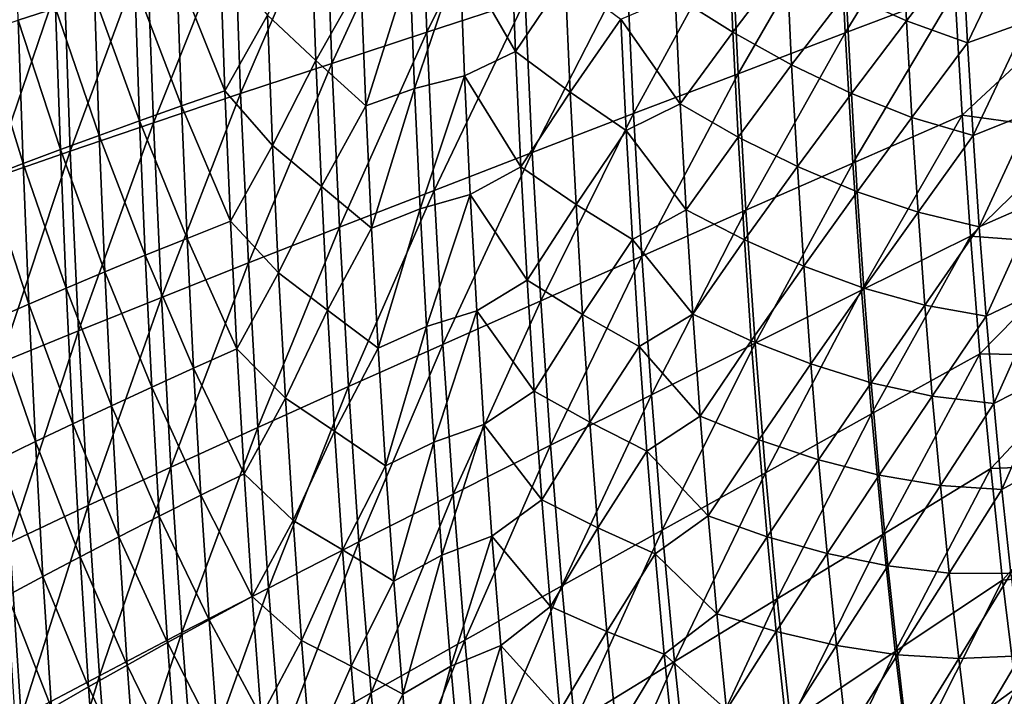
# Model space of a CAD drawing. Header units: millimetres. Extents: x -300 to 300, y -500 to 500.
# Tile 369 of 656: x -252 to -169, y -129 to -71. Entities that reach past the tile are written whole.
import ezdxf

# ---------------------------------------------------------------- set-up
doc = ezdxf.new("R2010")
doc.units = ezdxf.units.MM
doc.header["$LTSCALE"] = 81.481481
doc.layers.add('20', color=7, linetype='CONTINUOUS')
doc.layers.add('22', color=7, linetype='CONTINUOUS')

msp = doc.modelspace()

# ---------------------------------------------------------------- linework, layer by layer
at = {"layer": '20', "color": 7, "linetype": 'CONTINUOUS'}
for points in [[(-217.522, -72.417, 60.846), (-209.665, -56.441, 62.594), (-218.029, -58.648, 60.79), (-217.522, -72.417, 60.846)], [(-209.174, -69.7, 62.648), (-209.665, -56.441, 62.594), (-217.522, -72.417, 60.846), (-209.174, -69.7, 62.648)], [(-182.014, -72.47, 67.322), (-173.211, -58.126, 68.559), (-182.549, -61.119, 67.266), (-182.014, -72.47, 67.322)], [(-172.701, -68.926, 68.611), (-173.211, -58.126, 68.559), (-182.014, -72.47, 67.322), (-172.701, -68.926, 68.611)], [(-225.574, -75.06, 58.903), (-218.029, -58.648, 60.79), (-226.096, -60.794, 58.845), (-225.574, -75.06, 58.903)], [(-217.522, -72.417, 60.846), (-218.029, -58.648, 60.79), (-225.574, -75.06, 58.903), (-217.522, -72.417, 60.846)], [(-233.311, -77.624, 56.816), (-226.096, -60.794, 58.845), (-233.847, -62.877, 56.757), (-233.311, -77.624, 56.816)], [(-225.574, -75.06, 58.903), (-226.096, -60.794, 58.845), (-233.311, -77.624, 56.816), (-225.574, -75.06, 58.903)], [(-191.109, -75.936, 65.912), (-182.549, -61.119, 67.266), (-191.669, -64.048, 65.854), (-191.109, -75.936, 65.912)], [(-182.014, -72.47, 67.322), (-182.549, -61.119, 67.266), (-191.109, -75.936, 65.912), (-182.014, -72.47, 67.322)], [(-240.714, -80.107, 54.579), (-233.847, -62.877, 56.757), (-241.262, -64.895, 54.519), (-240.714, -80.107, 54.579)], [(-233.311, -77.624, 56.816), (-233.847, -62.877, 56.757), (-240.714, -80.107, 54.579), (-233.311, -77.624, 56.816)], [(-199.967, -79.322, 64.378), (-191.669, -64.048, 65.854), (-200.55, -66.909, 64.316), (-199.967, -79.322, 64.378)], [(-191.109, -75.936, 65.912), (-191.669, -64.048, 65.854), (-199.967, -79.322, 64.378), (-191.109, -75.936, 65.912)], [(-247.764, -82.507, 52.187), (-241.262, -64.895, 54.519), (-248.322, -66.847, 52.126), (-247.764, -82.507, 52.187)], [(-240.714, -80.107, 54.579), (-241.262, -64.895, 54.519), (-247.764, -82.507, 52.187), (-240.714, -80.107, 54.579)], [(-254.441, -84.82, 49.635), (-248.322, -66.847, 52.126), (-255.008, -68.729, 49.574), (-254.441, -84.82, 49.635)], [(-247.764, -82.507, 52.187), (-248.322, -66.847, 52.126), (-254.441, -84.82, 49.635), (-247.764, -82.507, 52.187)], [(-208.57, -82.623, 62.713), (-200.55, -66.909, 64.316), (-209.174, -69.7, 62.648), (-208.57, -82.623, 62.713)], [(-199.967, -79.322, 64.378), (-200.55, -66.909, 64.316), (-208.57, -82.623, 62.713), (-199.967, -79.322, 64.378)], [(-181.376, -83.535, 67.386), (-172.701, -68.926, 68.611), (-182.014, -72.47, 67.322), (-181.376, -83.535, 67.386)], [(-172.094, -79.456, 68.671), (-172.701, -68.926, 68.611), (-181.376, -83.535, 67.386), (-172.094, -79.456, 68.671)], [(-172.094, -79.456, 68.671), (-162.882, -70.878, 69.814), (-172.701, -68.926, 68.611), (-172.094, -79.456, 68.671)], [(-216.897, -85.837, 60.913), (-209.174, -69.7, 62.648), (-217.522, -72.417, 60.846), (-216.897, -85.837, 60.913)], [(-208.57, -82.623, 62.713), (-209.174, -69.7, 62.648), (-216.897, -85.837, 60.913), (-208.57, -82.623, 62.713)], [(-162.249, -80.802, 69.874), (-162.882, -70.878, 69.814), (-172.094, -79.456, 68.671), (-162.249, -80.802, 69.874)], [(-224.931, -88.96, 58.973), (-217.522, -72.417, 60.846), (-225.574, -75.06, 58.903), (-224.931, -88.96, 58.973)], [(-216.897, -85.837, 60.913), (-217.522, -72.417, 60.846), (-224.931, -88.96, 58.973), (-216.897, -85.837, 60.913)], [(-190.442, -87.524, 65.981), (-182.014, -72.47, 67.322), (-191.109, -75.936, 65.912), (-190.442, -87.524, 65.981)], [(-181.376, -83.535, 67.386), (-182.014, -72.47, 67.322), (-190.442, -87.524, 65.981), (-181.376, -83.535, 67.386)], [(-232.651, -91.989, 56.887), (-225.574, -75.06, 58.903), (-233.311, -77.624, 56.816), (-232.651, -91.989, 56.887)], [(-224.931, -88.96, 58.973), (-225.574, -75.06, 58.903), (-232.651, -91.989, 56.887), (-224.931, -88.96, 58.973)], [(-199.273, -91.418, 64.45), (-191.109, -75.936, 65.912), (-199.967, -79.322, 64.378), (-199.273, -91.418, 64.45)], [(-190.442, -87.524, 65.981), (-191.109, -75.936, 65.912), (-199.273, -91.418, 64.45), (-190.442, -87.524, 65.981)], [(-240.038, -94.922, 54.651), (-233.311, -77.624, 56.816), (-240.714, -80.107, 54.579), (-240.038, -94.922, 54.651)], [(-232.651, -91.989, 56.887), (-233.311, -77.624, 56.816), (-240.038, -94.922, 54.651), (-232.651, -91.989, 56.887)], [(-207.849, -95.214, 62.788), (-199.967, -79.322, 64.378), (-208.57, -82.623, 62.713), (-207.849, -95.214, 62.788)], [(-199.273, -91.418, 64.45), (-199.967, -79.322, 64.378), (-207.849, -95.214, 62.788), (-199.273, -91.418, 64.45)], [(-247.074, -97.754, 52.26), (-240.714, -80.107, 54.579), (-247.764, -82.507, 52.187), (-247.074, -97.754, 52.26)], [(-240.038, -94.922, 54.651), (-240.714, -80.107, 54.579), (-247.074, -97.754, 52.26), (-240.038, -94.922, 54.651)], [(-180.634, -94.317, 67.458), (-172.094, -79.456, 68.671), (-181.376, -83.535, 67.386), (-180.634, -94.317, 67.458)], [(-171.388, -89.718, 68.738), (-172.094, -79.456, 68.671), (-180.634, -94.317, 67.458), (-171.388, -89.718, 68.738)], [(-171.388, -89.718, 68.738), (-162.249, -80.802, 69.874), (-172.094, -79.456, 68.671), (-171.388, -89.718, 68.738)], [(-161.52, -90.47, 69.941), (-162.249, -80.802, 69.874), (-171.388, -89.718, 68.738), (-161.52, -90.47, 69.941)], [(-253.74, -100.484, 49.708), (-247.764, -82.507, 52.187), (-254.441, -84.82, 49.635), (-253.74, -100.484, 49.708)], [(-247.074, -97.754, 52.26), (-247.764, -82.507, 52.187), (-253.74, -100.484, 49.708), (-247.074, -97.754, 52.26)], [(-216.152, -98.908, 60.991), (-208.57, -82.623, 62.713), (-216.897, -85.837, 60.913), (-216.152, -98.908, 60.991)], [(-207.849, -95.214, 62.788), (-208.57, -82.623, 62.713), (-216.152, -98.908, 60.991), (-207.849, -95.214, 62.788)], [(-189.667, -98.812, 66.058), (-181.376, -83.535, 67.386), (-190.442, -87.524, 65.981), (-189.667, -98.812, 66.058)], [(-180.634, -94.317, 67.458), (-181.376, -83.535, 67.386), (-189.667, -98.812, 66.058), (-180.634, -94.317, 67.458)], [(-224.163, -102.497, 59.053), (-216.897, -85.837, 60.913), (-224.931, -88.96, 58.973), (-224.163, -102.497, 59.053)], [(-216.152, -98.908, 60.991), (-216.897, -85.837, 60.913), (-224.163, -102.497, 59.053), (-216.152, -98.908, 60.991)], [(-198.465, -103.2, 64.531), (-190.442, -87.524, 65.981), (-199.273, -91.418, 64.45), (-198.465, -103.2, 64.531)], [(-189.667, -98.812, 66.058), (-190.442, -87.524, 65.981), (-198.465, -103.2, 64.531), (-189.667, -98.812, 66.058)], [(-231.863, -105.977, 56.969), (-224.931, -88.96, 58.973), (-232.651, -91.989, 56.887), (-231.863, -105.977, 56.969)], [(-224.163, -102.497, 59.053), (-224.931, -88.96, 58.973), (-231.863, -105.977, 56.969), (-224.163, -102.497, 59.053)], [(-179.787, -104.817, 67.539), (-171.388, -89.718, 68.738), (-180.634, -94.317, 67.458), (-179.787, -104.817, 67.539)], [(-170.581, -99.714, 68.813), (-171.388, -89.718, 68.738), (-179.787, -104.817, 67.539), (-170.581, -99.714, 68.813)], [(-170.581, -99.714, 68.813), (-161.52, -90.47, 69.941), (-171.388, -89.718, 68.738), (-170.581, -99.714, 68.813)], [(-160.693, -99.885, 70.015), (-161.52, -90.47, 69.941), (-170.581, -99.714, 68.813), (-160.693, -99.885, 70.015)], [(-207.011, -107.476, 62.873), (-199.273, -91.418, 64.45), (-207.849, -95.214, 62.788), (-207.011, -107.476, 62.873)], [(-198.465, -103.2, 64.531), (-199.273, -91.418, 64.45), (-207.011, -107.476, 62.873), (-198.465, -103.2, 64.531)], [(-239.232, -109.344, 54.735), (-232.651, -91.989, 56.887), (-240.038, -94.922, 54.651), (-239.232, -109.344, 54.735)], [(-231.863, -105.977, 56.969), (-232.651, -91.989, 56.887), (-239.232, -109.344, 54.735), (-231.863, -105.977, 56.969)], [(-188.78, -109.805, 66.143), (-180.634, -94.317, 67.458), (-189.667, -98.812, 66.058), (-188.78, -109.805, 66.143)], [(-179.787, -104.817, 67.539), (-180.634, -94.317, 67.458), (-188.78, -109.805, 66.143), (-179.787, -104.817, 67.539)], [(-246.251, -112.594, 52.344), (-240.038, -94.922, 54.651), (-247.074, -97.754, 52.26), (-246.251, -112.594, 52.344)], [(-239.232, -109.344, 54.735), (-240.038, -94.922, 54.651), (-246.251, -112.594, 52.344), (-239.232, -109.344, 54.735)], [(-215.285, -111.636, 61.079), (-207.849, -95.214, 62.788), (-216.152, -98.908, 60.991), (-215.285, -111.636, 61.079)], [(-207.011, -107.476, 62.873), (-207.849, -95.214, 62.788), (-215.285, -111.636, 61.079), (-207.011, -107.476, 62.873)], [(-252.903, -115.724, 49.792), (-247.074, -97.754, 52.26), (-253.74, -100.484, 49.708), (-252.903, -115.724, 49.792)], [(-246.251, -112.594, 52.344), (-247.074, -97.754, 52.26), (-252.903, -115.724, 49.792), (-246.251, -112.594, 52.344)], [(-223.27, -115.675, 59.144), (-216.152, -98.908, 60.991), (-224.163, -102.497, 59.053), (-223.27, -115.675, 59.144)], [(-215.285, -111.636, 61.079), (-216.152, -98.908, 60.991), (-223.27, -115.675, 59.144), (-215.285, -111.636, 61.079)], [(-197.542, -114.671, 64.621), (-189.667, -98.812, 66.058), (-198.465, -103.2, 64.531), (-197.542, -114.671, 64.621)], [(-188.78, -109.805, 66.143), (-189.667, -98.812, 66.058), (-197.542, -114.671, 64.621), (-188.78, -109.805, 66.143)], [(-178.833, -115.039, 67.626), (-170.581, -99.714, 68.813), (-179.787, -104.817, 67.539), (-178.833, -115.039, 67.626)], [(-169.673, -109.446, 68.895), (-170.581, -99.714, 68.813), (-178.833, -115.039, 67.626), (-169.673, -109.446, 68.895)], [(-169.673, -109.446, 68.895), (-160.693, -99.885, 70.015), (-170.581, -99.714, 68.813), (-169.673, -109.446, 68.895)], [(-159.768, -109.048, 70.095), (-160.693, -99.885, 70.015), (-169.673, -109.446, 68.895), (-159.768, -109.048, 70.095)], [(-230.945, -119.59, 57.062), (-224.163, -102.497, 59.053), (-231.863, -105.977, 56.969), (-230.945, -119.59, 57.062)], [(-223.27, -115.675, 59.144), (-224.163, -102.497, 59.053), (-230.945, -119.59, 57.062), (-223.27, -115.675, 59.144)], [(-206.053, -119.412, 62.967), (-198.465, -103.2, 64.531), (-207.011, -107.476, 62.873), (-206.053, -119.412, 62.967)], [(-197.542, -114.671, 64.621), (-198.465, -103.2, 64.531), (-206.053, -119.412, 62.967), (-197.542, -114.671, 64.621)], [(-187.782, -120.503, 66.236), (-179.787, -104.817, 67.539), (-188.78, -109.805, 66.143), (-187.782, -120.503, 66.236)], [(-178.833, -115.039, 67.626), (-179.787, -104.817, 67.539), (-187.782, -120.503, 66.236), (-178.833, -115.039, 67.626)], [(-238.292, -123.376, 54.829), (-231.863, -105.977, 56.969), (-239.232, -109.344, 54.735), (-238.292, -123.376, 54.829)], [(-230.945, -119.59, 57.062), (-231.863, -105.977, 56.969), (-238.292, -123.376, 54.829), (-230.945, -119.59, 57.062)], [(-214.294, -124.022, 61.177), (-207.011, -107.476, 62.873), (-215.285, -111.636, 61.079), (-214.294, -124.022, 61.177)], [(-206.053, -119.412, 62.967), (-207.011, -107.476, 62.873), (-214.294, -124.022, 61.177), (-206.053, -119.412, 62.967)], [(-245.292, -127.029, 52.439), (-239.232, -109.344, 54.735), (-246.251, -112.594, 52.344), (-245.292, -127.029, 52.439)], [(-238.292, -123.376, 54.829), (-239.232, -109.344, 54.735), (-245.292, -127.029, 52.439), (-238.292, -123.376, 54.829)], [(-168.662, -118.917, 68.984), (-159.768, -109.048, 70.095), (-169.673, -109.446, 68.895), (-168.662, -118.917, 68.984)], [(-158.743, -117.962, 70.181), (-159.768, -109.048, 70.095), (-168.662, -118.917, 68.984), (-158.743, -117.962, 70.181)], [(-196.502, -125.834, 64.719), (-188.78, -109.805, 66.143), (-197.542, -114.671, 64.621), (-196.502, -125.834, 64.719)], [(-187.782, -120.503, 66.236), (-188.78, -109.805, 66.143), (-196.502, -125.834, 64.719), (-187.782, -120.503, 66.236)], [(-177.77, -124.985, 67.721), (-169.673, -109.446, 68.895), (-178.833, -115.039, 67.626), (-177.77, -124.985, 67.721)], [(-168.662, -118.917, 68.984), (-169.673, -109.446, 68.895), (-177.77, -124.985, 67.721), (-168.662, -118.917, 68.984)], [(-222.248, -128.497, 59.245), (-215.285, -111.636, 61.079), (-223.27, -115.675, 59.144), (-222.248, -128.497, 59.245)], [(-214.294, -124.022, 61.177), (-215.285, -111.636, 61.079), (-222.248, -128.497, 59.245), (-214.294, -124.022, 61.177)], [(-251.927, -130.545, 49.887), (-246.251, -112.594, 52.344), (-252.903, -115.724, 49.792), (-251.927, -130.545, 49.887)], [(-245.292, -127.029, 52.439), (-246.251, -112.594, 52.344), (-251.927, -130.545, 49.887), (-245.292, -127.029, 52.439)], [(-204.973, -131.024, 63.07), (-197.542, -114.671, 64.621), (-206.053, -119.412, 62.967), (-204.973, -131.024, 63.07)], [(-196.502, -125.834, 64.719), (-197.542, -114.671, 64.621), (-204.973, -131.024, 63.07), (-196.502, -125.834, 64.719)], [(-186.67, -130.911, 66.337), (-178.833, -115.039, 67.626), (-187.782, -120.503, 66.236), (-186.67, -130.911, 66.337)], [(-177.77, -124.985, 67.721), (-178.833, -115.039, 67.626), (-186.67, -130.911, 66.337), (-177.77, -124.985, 67.721)], [(-251.927, -130.545, 49.887), (-252.903, -115.724, 49.792), (-258.176, -133.919, 47.167), (-251.927, -130.545, 49.887)], [(-229.895, -132.833, 57.165), (-223.27, -115.675, 59.144), (-230.945, -119.59, 57.062), (-229.895, -132.833, 57.165)], [(-222.248, -128.497, 59.245), (-223.27, -115.675, 59.144), (-229.895, -132.833, 57.165), (-222.248, -128.497, 59.245)], [(-167.545, -128.129, 69.079), (-158.743, -117.962, 70.181), (-168.662, -118.917, 68.984), (-167.545, -128.129, 69.079)], [(-213.177, -136.071, 61.284), (-206.053, -119.412, 62.967), (-214.294, -124.022, 61.177), (-213.177, -136.071, 61.284)], [(-204.973, -131.024, 63.07), (-206.053, -119.412, 62.967), (-213.177, -136.071, 61.284), (-204.973, -131.024, 63.07)], [(-176.598, -134.656, 67.823), (-168.662, -118.917, 68.984), (-177.77, -124.985, 67.721), (-176.598, -134.656, 67.823)], [(-167.545, -128.129, 69.079), (-168.662, -118.917, 68.984), (-176.598, -134.656, 67.823), (-167.545, -128.129, 69.079)], [(-237.217, -137.023, 54.934), (-230.945, -119.59, 57.062), (-238.292, -123.376, 54.829), (-237.217, -137.023, 54.934)], [(-229.895, -132.833, 57.165), (-230.945, -119.59, 57.062), (-237.217, -137.023, 54.934), (-229.895, -132.833, 57.165)], [(-195.343, -136.69, 64.826), (-187.782, -120.503, 66.236), (-196.502, -125.834, 64.719), (-195.343, -136.69, 64.826)], [(-186.67, -130.911, 66.337), (-187.782, -120.503, 66.236), (-195.343, -136.69, 64.826), (-186.67, -130.911, 66.337)], [(-244.194, -141.065, 52.544), (-238.292, -123.376, 54.829), (-245.292, -127.029, 52.439), (-244.194, -141.065, 52.544)], [(-237.217, -137.023, 54.934), (-238.292, -123.376, 54.829), (-244.194, -141.065, 52.544), (-237.217, -137.023, 54.934)], [(-221.096, -140.967, 59.355), (-214.294, -124.022, 61.177), (-222.248, -128.497, 59.245), (-221.096, -140.967, 59.355)], [(-213.177, -136.071, 61.284), (-214.294, -124.022, 61.177), (-221.096, -140.967, 59.355), (-213.177, -136.071, 61.284)], [(-185.443, -141.03, 66.445), (-177.77, -124.985, 67.721), (-186.67, -130.911, 66.337), (-185.443, -141.03, 66.445)], [(-176.598, -134.656, 67.823), (-177.77, -124.985, 67.721), (-185.443, -141.03, 66.445), (-176.598, -134.656, 67.823)], [(-203.77, -142.317, 63.182), (-196.502, -125.834, 64.719), (-204.973, -131.024, 63.07), (-203.77, -142.317, 63.182)], [(-195.343, -136.69, 64.826), (-196.502, -125.834, 64.719), (-203.77, -142.317, 63.182), (-195.343, -136.69, 64.826)], [(-250.809, -144.952, 49.992), (-245.292, -127.029, 52.439), (-251.927, -130.545, 49.887), (-250.809, -144.952, 49.992)], [(-244.194, -141.065, 52.544), (-245.292, -127.029, 52.439), (-250.809, -144.952, 49.992), (-244.194, -141.065, 52.544)], [(-228.711, -145.708, 57.278), (-222.248, -128.497, 59.245), (-229.895, -132.833, 57.165), (-228.711, -145.708, 57.278)], [(-221.096, -140.967, 59.355), (-222.248, -128.497, 59.245), (-228.711, -145.708, 57.278), (-221.096, -140.967, 59.355)], [(-175.313, -144.056, 67.931), (-167.545, -128.129, 69.079), (-176.598, -134.656, 67.823), (-175.313, -144.056, 67.931)], [(-166.323, -137.083, 69.179), (-167.545, -128.129, 69.079), (-175.313, -144.056, 67.931), (-166.323, -137.083, 69.179)]]:
    msp.add_3dface(points, dxfattribs=at)
at = {"layer": '22', "color": 7, "linetype": 'CONTINUOUS'}
for points in [[(-252.192, -71.393, 34.476), (-252.537, -58.977, 34.441), (-249.026, -70.376, 35.796), (-252.192, -71.393, 34.476)], [(-191.95, -63.32, 50.603), (-191.55, -72.402, 50.646), (-196.454, -69.31, 49.804), (-191.95, -63.32, 50.603)], [(-191.95, -63.32, 50.603), (-186.983, -66.387, 51.409), (-191.55, -72.402, 50.646), (-191.95, -63.32, 50.603)], [(-177.221, -63.08, 52.873), (-176.817, -71.444, 52.914), (-181.936, -69.113, 52.179), (-177.221, -63.08, 52.873)], [(-177.221, -63.08, 52.873), (-172.055, -65.259, 53.573), (-176.817, -71.444, 52.914), (-177.221, -63.08, 52.873)], [(-231.033, -70.969, 41.91), (-227.317, -63.889, 42.998), (-226.925, -74.804, 43.04), (-231.033, -70.969, 41.91)], [(-227.317, -63.889, 42.998), (-223.104, -68.041, 44.09), (-226.925, -74.804, 43.04), (-227.317, -63.889, 42.998)], [(-210.398, -64.05, 47.089), (-209.999, -74.043, 47.132), (-214.718, -65.851, 46.128), (-210.398, -64.05, 47.089)], [(-210.398, -64.05, 47.089), (-205.771, -67.784, 48.037), (-209.999, -74.043, 47.132), (-210.398, -64.05, 47.089)], [(-172.055, -65.259, 53.573), (-166.997, -63.649, 54.222), (-171.637, -73.298, 53.614), (-172.055, -65.259, 53.573)], [(-166.997, -63.649, 54.222), (-166.588, -71.49, 54.262), (-171.637, -73.298, 53.614), (-166.997, -63.649, 54.222)], [(-218.97, -66.77, 45.127), (-214.718, -65.851, 46.128), (-218.556, -77.181, 45.171), (-218.97, -66.77, 45.127)], [(-214.718, -65.851, 46.128), (-214.306, -76.117, 46.172), (-218.556, -77.181, 45.171), (-214.718, -65.851, 46.128)], [(-214.718, -65.851, 46.128), (-209.999, -74.043, 47.132), (-214.306, -76.117, 46.172), (-214.718, -65.851, 46.128)], [(-172.055, -65.259, 53.573), (-171.637, -73.298, 53.614), (-176.817, -71.444, 52.914), (-172.055, -65.259, 53.573)], [(-234.642, -77.377, 40.784), (-238.727, -67.195, 39.557), (-235.042, -66.092, 40.741), (-234.642, -77.377, 40.784)], [(-234.642, -77.377, 40.784), (-235.042, -66.092, 40.741), (-231.033, -70.969, 41.91), (-234.642, -77.377, 40.784)], [(-223.104, -68.041, 44.09), (-218.97, -66.77, 45.127), (-222.685, -78.646, 44.136), (-223.104, -68.041, 44.09)], [(-218.97, -66.77, 45.127), (-218.556, -77.181, 45.171), (-222.685, -78.646, 44.136), (-218.97, -66.77, 45.127)], [(-186.983, -66.387, 51.409), (-186.56, -75.185, 51.453), (-191.55, -72.402, 50.646), (-186.983, -66.387, 51.409)], [(-186.983, -66.387, 51.409), (-181.936, -69.113, 52.179), (-186.56, -75.185, 51.453), (-186.983, -66.387, 51.409)], [(-238.323, -78.665, 39.6), (-242.289, -68.277, 38.338), (-238.727, -67.195, 39.557), (-238.323, -78.665, 39.6)], [(-238.323, -78.665, 39.6), (-238.727, -67.195, 39.557), (-234.642, -77.377, 40.784), (-238.323, -78.665, 39.6)], [(-241.881, -79.927, 38.381), (-245.723, -69.338, 37.084), (-242.289, -68.277, 38.338), (-241.881, -79.927, 38.381)], [(-241.881, -79.927, 38.381), (-242.289, -68.277, 38.338), (-238.323, -78.665, 39.6), (-241.881, -79.927, 38.381)], [(-223.104, -68.041, 44.09), (-222.685, -78.646, 44.136), (-226.925, -74.804, 43.04), (-223.104, -68.041, 44.09)], [(-205.771, -67.784, 48.037), (-205.346, -77.498, 48.083), (-209.999, -74.043, 47.132), (-205.771, -67.784, 48.037)], [(-205.771, -67.784, 48.037), (-201.041, -71.302, 48.951), (-205.346, -77.498, 48.083), (-205.771, -67.784, 48.037)], [(-245.312, -81.165, 37.126), (-249.026, -70.376, 35.796), (-245.723, -69.338, 37.084), (-245.312, -81.165, 37.126)], [(-245.312, -81.165, 37.126), (-245.723, -69.338, 37.084), (-241.881, -79.927, 38.381), (-245.312, -81.165, 37.126)], [(-196.454, -69.31, 49.804), (-196.017, -78.494, 49.85), (-201.041, -71.302, 48.951), (-196.454, -69.31, 49.804)], [(-196.454, -69.31, 49.804), (-191.55, -72.402, 50.646), (-196.017, -78.494, 49.85), (-196.454, -69.31, 49.804)], [(-181.936, -69.113, 52.179), (-181.493, -77.62, 52.224), (-186.56, -75.185, 51.453), (-181.936, -69.113, 52.179)], [(-181.936, -69.113, 52.179), (-176.817, -71.444, 52.914), (-181.493, -77.62, 52.224), (-181.936, -69.113, 52.179)], [(-248.611, -82.376, 35.838), (-252.192, -71.393, 34.476), (-249.026, -70.376, 35.796), (-248.611, -82.376, 35.838)], [(-248.611, -82.376, 35.838), (-249.026, -70.376, 35.796), (-245.312, -81.165, 37.126), (-248.611, -82.376, 35.838)], [(-230.597, -82.019, 41.957), (-234.642, -77.377, 40.784), (-231.033, -70.969, 41.91), (-230.597, -82.019, 41.957)], [(-230.597, -82.019, 41.957), (-231.033, -70.969, 41.91), (-226.925, -74.804, 43.04), (-230.597, -82.019, 41.957)], [(-251.775, -83.561, 34.517), (-255.218, -72.386, 33.125), (-252.192, -71.393, 34.476), (-251.775, -83.561, 34.517)], [(-251.775, -83.561, 34.517), (-252.192, -71.393, 34.476), (-248.611, -82.376, 35.838), (-251.775, -83.561, 34.517)], [(-201.041, -71.302, 48.951), (-200.589, -80.742, 48.999), (-205.346, -77.498, 48.083), (-201.041, -71.302, 48.951)], [(-201.041, -71.302, 48.951), (-196.017, -78.494, 49.85), (-200.589, -80.742, 48.999), (-201.041, -71.302, 48.951)], [(-176.817, -71.444, 52.914), (-176.357, -79.649, 52.96), (-181.493, -77.62, 52.224), (-176.817, -71.444, 52.914)], [(-176.817, -71.444, 52.914), (-171.637, -73.298, 53.614), (-176.357, -79.649, 52.96), (-176.817, -71.444, 52.914)], [(-171.637, -73.298, 53.614), (-166.588, -71.49, 54.262), (-171.165, -81.185, 53.66), (-171.637, -73.298, 53.614)], [(-166.588, -71.49, 54.262), (-166.125, -79.181, 54.307), (-171.165, -81.185, 53.66), (-166.588, -71.49, 54.262)], [(-254.8, -84.719, 33.165), (-255.218, -72.386, 33.125), (-251.775, -83.561, 34.517), (-254.8, -84.719, 33.165)], [(-191.55, -72.402, 50.646), (-191.089, -81.311, 50.694), (-196.017, -78.494, 49.85), (-191.55, -72.402, 50.646)], [(-191.55, -72.402, 50.646), (-186.56, -75.185, 51.453), (-191.089, -81.311, 50.694), (-191.55, -72.402, 50.646)], [(-171.637, -73.298, 53.614), (-171.165, -81.185, 53.66), (-176.357, -79.649, 52.96), (-171.637, -73.298, 53.614)], [(-209.999, -74.043, 47.132), (-209.536, -83.844, 47.181), (-214.306, -76.117, 46.172), (-209.999, -74.043, 47.132)], [(-209.999, -74.043, 47.132), (-205.346, -77.498, 48.083), (-209.536, -83.844, 47.181), (-209.999, -74.043, 47.132)], [(-230.597, -82.019, 41.957), (-226.925, -74.804, 43.04), (-226.465, -85.506, 43.089), (-230.597, -82.019, 41.957)], [(-226.925, -74.804, 43.04), (-222.685, -78.646, 44.136), (-226.465, -85.506, 43.089), (-226.925, -74.804, 43.04)], [(-186.56, -75.185, 51.453), (-186.078, -83.814, 51.502), (-191.089, -81.311, 50.694), (-186.56, -75.185, 51.453)], [(-186.56, -75.185, 51.453), (-181.493, -77.62, 52.224), (-186.078, -83.814, 51.502), (-186.56, -75.185, 51.453)], [(-218.556, -77.181, 45.171), (-214.306, -76.117, 46.172), (-218.076, -87.389, 45.222), (-218.556, -77.181, 45.171)], [(-214.306, -76.117, 46.172), (-213.827, -86.182, 46.223), (-218.076, -87.389, 45.222), (-214.306, -76.117, 46.172)], [(-214.306, -76.117, 46.172), (-209.536, -83.844, 47.181), (-213.827, -86.182, 46.223), (-214.306, -76.117, 46.172)], [(-234.171, -88.44, 40.833), (-238.323, -78.665, 39.6), (-234.642, -77.377, 40.784), (-234.171, -88.44, 40.833)], [(-234.171, -88.44, 40.833), (-234.642, -77.377, 40.784), (-230.597, -82.019, 41.957), (-234.171, -88.44, 40.833)], [(-222.685, -78.646, 44.136), (-218.556, -77.181, 45.171), (-222.198, -89.044, 44.187), (-222.685, -78.646, 44.136)], [(-218.556, -77.181, 45.171), (-218.076, -87.389, 45.222), (-222.198, -89.044, 44.187), (-218.556, -77.181, 45.171)], [(-205.346, -77.498, 48.083), (-204.857, -87.024, 48.134), (-209.536, -83.844, 47.181), (-205.346, -77.498, 48.083)], [(-205.346, -77.498, 48.083), (-200.589, -80.742, 48.999), (-204.857, -87.024, 48.134), (-205.346, -77.498, 48.083)], [(-181.493, -77.62, 52.224), (-180.992, -85.963, 52.274), (-186.078, -83.814, 51.502), (-181.493, -77.62, 52.224)], [(-181.493, -77.62, 52.224), (-176.357, -79.649, 52.96), (-180.992, -85.963, 52.274), (-181.493, -77.62, 52.224)], [(-196.017, -78.494, 49.85), (-195.518, -87.501, 49.901), (-200.589, -80.742, 48.999), (-196.017, -78.494, 49.85)], [(-196.017, -78.494, 49.85), (-191.089, -81.311, 50.694), (-195.518, -87.501, 49.901), (-196.017, -78.494, 49.85)], [(-237.848, -89.907, 39.65), (-241.881, -79.927, 38.381), (-238.323, -78.665, 39.6), (-237.848, -89.907, 39.65)], [(-237.848, -89.907, 39.65), (-238.323, -78.665, 39.6), (-234.171, -88.44, 40.833), (-237.848, -89.907, 39.65)], [(-222.685, -78.646, 44.136), (-222.198, -89.044, 44.187), (-226.465, -85.506, 43.089), (-222.685, -78.646, 44.136)], [(-171.165, -81.185, 53.66), (-166.125, -79.181, 54.307), (-170.637, -88.919, 53.711), (-171.165, -81.185, 53.66)], [(-166.125, -79.181, 54.307), (-165.608, -86.724, 54.356), (-170.637, -88.919, 53.711), (-166.125, -79.181, 54.307)], [(-241.401, -91.346, 38.43), (-245.312, -81.165, 37.126), (-241.881, -79.927, 38.381), (-241.401, -91.346, 38.43)], [(-241.401, -91.346, 38.43), (-241.881, -79.927, 38.381), (-237.848, -89.907, 39.65), (-241.401, -91.346, 38.43)], [(-176.357, -79.649, 52.96), (-175.84, -87.694, 53.01), (-180.992, -85.963, 52.274), (-176.357, -79.649, 52.96)], [(-176.357, -79.649, 52.96), (-171.165, -81.185, 53.66), (-175.84, -87.694, 53.01), (-176.357, -79.649, 52.96)], [(-200.589, -80.742, 48.999), (-200.074, -89.999, 49.052), (-204.857, -87.024, 48.134), (-200.589, -80.742, 48.999)], [(-200.589, -80.742, 48.999), (-195.518, -87.501, 49.901), (-200.074, -89.999, 49.052), (-200.589, -80.742, 48.999)], [(-244.828, -92.755, 37.175), (-248.611, -82.376, 35.838), (-245.312, -81.165, 37.126), (-244.828, -92.755, 37.175)], [(-244.828, -92.755, 37.175), (-245.312, -81.165, 37.126), (-241.401, -91.346, 38.43), (-244.828, -92.755, 37.175)], [(-191.089, -81.311, 50.694), (-190.568, -90.047, 50.746), (-195.518, -87.501, 49.901), (-191.089, -81.311, 50.694)], [(-191.089, -81.311, 50.694), (-186.078, -83.814, 51.502), (-190.568, -90.047, 50.746), (-191.089, -81.311, 50.694)], [(-171.165, -81.185, 53.66), (-170.637, -88.919, 53.711), (-175.84, -87.694, 53.01), (-171.165, -81.185, 53.66)], [(-248.125, -94.135, 35.886), (-251.775, -83.561, 34.517), (-248.611, -82.376, 35.838), (-248.125, -94.135, 35.886)], [(-248.125, -94.135, 35.886), (-248.611, -82.376, 35.838), (-244.828, -92.755, 37.175), (-248.125, -94.135, 35.886)], [(-230.091, -92.849, 42.009), (-234.171, -88.44, 40.833), (-230.597, -82.019, 41.957), (-230.091, -92.849, 42.009)], [(-230.091, -92.849, 42.009), (-230.597, -82.019, 41.957), (-226.465, -85.506, 43.089), (-230.091, -92.849, 42.009)], [(-251.286, -95.484, 34.565), (-254.8, -84.719, 33.165), (-251.775, -83.561, 34.517), (-251.286, -95.484, 34.565)], [(-251.286, -95.484, 34.565), (-251.775, -83.561, 34.517), (-248.125, -94.135, 35.886), (-251.286, -95.484, 34.565)], [(-209.536, -83.844, 47.181), (-209.008, -93.454, 47.236), (-213.827, -86.182, 46.223), (-209.536, -83.844, 47.181)], [(-209.536, -83.844, 47.181), (-204.857, -87.024, 48.134), (-209.008, -93.454, 47.236), (-209.536, -83.844, 47.181)], [(-186.078, -83.814, 51.502), (-185.536, -92.276, 51.555), (-190.568, -90.047, 50.746), (-186.078, -83.814, 51.502)], [(-186.078, -83.814, 51.502), (-180.992, -85.963, 52.274), (-185.536, -92.276, 51.555), (-186.078, -83.814, 51.502)], [(-254.307, -96.802, 33.211), (-254.8, -84.719, 33.165), (-251.286, -95.484, 34.565), (-254.307, -96.802, 33.211)], [(-230.091, -92.849, 42.009), (-226.465, -85.506, 43.089), (-225.936, -95.997, 43.144), (-230.091, -92.849, 42.009)], [(-226.465, -85.506, 43.089), (-222.198, -89.044, 44.187), (-225.936, -95.997, 43.144), (-226.465, -85.506, 43.089)], [(-180.992, -85.963, 52.274), (-180.432, -94.142, 52.329), (-185.536, -92.276, 51.555), (-180.992, -85.963, 52.274)], [(-180.992, -85.963, 52.274), (-175.84, -87.694, 53.01), (-180.432, -94.142, 52.329), (-180.992, -85.963, 52.274)], [(-218.076, -87.389, 45.222), (-213.827, -86.182, 46.223), (-217.529, -97.396, 45.279), (-218.076, -87.389, 45.222)], [(-213.827, -86.182, 46.223), (-213.282, -96.049, 46.28), (-217.529, -97.396, 45.279), (-213.827, -86.182, 46.223)], [(-213.827, -86.182, 46.223), (-209.008, -93.454, 47.236), (-213.282, -96.049, 46.28), (-213.827, -86.182, 46.223)], [(-170.637, -88.919, 53.711), (-165.608, -86.724, 54.356), (-170.054, -96.501, 53.766), (-170.637, -88.919, 53.711)], [(-165.608, -86.724, 54.356), (-165.035, -94.119, 54.408), (-170.054, -96.501, 53.766), (-165.608, -86.724, 54.356)], [(-222.198, -89.044, 44.187), (-218.076, -87.389, 45.222), (-221.643, -99.237, 44.245), (-222.198, -89.044, 44.187)], [(-218.076, -87.389, 45.222), (-217.529, -97.396, 45.279), (-221.643, -99.237, 44.245), (-218.076, -87.389, 45.222)], [(-204.857, -87.024, 48.134), (-204.303, -96.363, 48.191), (-209.008, -93.454, 47.236), (-204.857, -87.024, 48.134)], [(-204.857, -87.024, 48.134), (-200.074, -89.999, 49.052), (-204.303, -96.363, 48.191), (-204.857, -87.024, 48.134)], [(-195.518, -87.501, 49.901), (-194.958, -96.333, 49.958), (-200.074, -89.999, 49.052), (-195.518, -87.501, 49.901)], [(-195.518, -87.501, 49.901), (-190.568, -90.047, 50.746), (-194.958, -96.333, 49.958), (-195.518, -87.501, 49.901)], [(-175.84, -87.694, 53.01), (-175.266, -95.583, 53.065), (-180.432, -94.142, 52.329), (-175.84, -87.694, 53.01)], [(-175.84, -87.694, 53.01), (-170.637, -88.919, 53.711), (-175.266, -95.583, 53.065), (-175.84, -87.694, 53.01)], [(-233.63, -99.282, 40.889), (-237.848, -89.907, 39.65), (-234.171, -88.44, 40.833), (-233.63, -99.282, 40.889)], [(-233.63, -99.282, 40.889), (-234.171, -88.44, 40.833), (-230.091, -92.849, 42.009), (-233.63, -99.282, 40.889)], [(-222.198, -89.044, 44.187), (-221.643, -99.237, 44.245), (-225.936, -95.997, 43.144), (-222.198, -89.044, 44.187)], [(-170.637, -88.919, 53.711), (-170.054, -96.501, 53.766), (-175.266, -95.583, 53.065), (-170.637, -88.919, 53.711)], [(-237.301, -100.925, 39.705), (-241.401, -91.346, 38.43), (-237.848, -89.907, 39.65), (-237.301, -100.925, 39.705)], [(-237.301, -100.925, 39.705), (-237.848, -89.907, 39.65), (-233.63, -99.282, 40.889), (-237.301, -100.925, 39.705)], [(-200.074, -89.999, 49.052), (-199.495, -99.074, 49.11), (-204.303, -96.363, 48.191), (-200.074, -89.999, 49.052)], [(-200.074, -89.999, 49.052), (-194.958, -96.333, 49.958), (-199.495, -99.074, 49.11), (-200.074, -89.999, 49.052)], [(-190.568, -90.047, 50.746), (-189.985, -98.612, 50.804), (-194.958, -96.333, 49.958), (-190.568, -90.047, 50.746)], [(-190.568, -90.047, 50.746), (-185.536, -92.276, 51.555), (-189.985, -98.612, 50.804), (-190.568, -90.047, 50.746)], [(-240.85, -102.534, 38.485), (-244.828, -92.755, 37.175), (-241.401, -91.346, 38.43), (-240.85, -102.534, 38.485)], [(-240.85, -102.534, 38.485), (-241.401, -91.346, 38.43), (-237.301, -100.925, 39.705), (-240.85, -102.534, 38.485)], [(-185.536, -92.276, 51.555), (-184.934, -100.57, 51.614), (-189.985, -98.612, 50.804), (-185.536, -92.276, 51.555)], [(-185.536, -92.276, 51.555), (-180.432, -94.142, 52.329), (-184.934, -100.57, 51.614), (-185.536, -92.276, 51.555)], [(-244.272, -104.111, 37.23), (-248.125, -94.135, 35.886), (-244.828, -92.755, 37.175), (-244.272, -104.111, 37.23)], [(-244.272, -104.111, 37.23), (-244.828, -92.755, 37.175), (-240.85, -102.534, 38.485), (-244.272, -104.111, 37.23)], [(-229.513, -103.462, 42.068), (-233.63, -99.282, 40.889), (-230.091, -92.849, 42.009), (-229.513, -103.462, 42.068)], [(-229.513, -103.462, 42.068), (-230.091, -92.849, 42.009), (-225.936, -95.997, 43.144), (-229.513, -103.462, 42.068)], [(-209.008, -93.454, 47.236), (-208.415, -102.874, 47.297), (-213.282, -96.049, 46.28), (-209.008, -93.454, 47.236)], [(-209.008, -93.454, 47.236), (-204.303, -96.363, 48.191), (-208.415, -102.874, 47.297), (-209.008, -93.454, 47.236)], [(-247.564, -105.654, 35.94), (-251.286, -95.484, 34.565), (-248.125, -94.135, 35.886), (-247.564, -105.654, 35.94)], [(-247.564, -105.654, 35.94), (-248.125, -94.135, 35.886), (-244.272, -104.111, 37.23), (-247.564, -105.654, 35.94)], [(-180.432, -94.142, 52.329), (-179.812, -102.161, 52.388), (-184.934, -100.57, 51.614), (-180.432, -94.142, 52.329)], [(-180.432, -94.142, 52.329), (-175.266, -95.583, 53.065), (-179.812, -102.161, 52.388), (-180.432, -94.142, 52.329)], [(-170.054, -96.501, 53.766), (-165.035, -94.119, 54.408), (-169.414, -103.934, 53.824), (-170.054, -96.501, 53.766)], [(-165.035, -94.119, 54.408), (-164.408, -101.367, 54.465), (-169.414, -103.934, 53.824), (-165.035, -94.119, 54.408)], [(-250.722, -107.162, 34.618), (-254.307, -96.802, 33.211), (-251.286, -95.484, 34.565), (-250.722, -107.162, 34.618)], [(-250.722, -107.162, 34.618), (-251.286, -95.484, 34.565), (-247.564, -105.654, 35.94), (-250.722, -107.162, 34.618)], [(-229.513, -103.462, 42.068), (-225.936, -95.997, 43.144), (-225.336, -106.277, 43.205), (-229.513, -103.462, 42.068)], [(-225.936, -95.997, 43.144), (-221.643, -99.237, 44.245), (-225.336, -106.277, 43.205), (-225.936, -95.997, 43.144)], [(-217.529, -97.396, 45.279), (-213.282, -96.049, 46.28), (-216.913, -107.203, 45.341), (-217.529, -97.396, 45.279)], [(-213.282, -96.049, 46.28), (-212.668, -105.719, 46.342), (-216.913, -107.203, 45.341), (-213.282, -96.049, 46.28)], [(-213.282, -96.049, 46.28), (-208.415, -102.874, 47.297), (-212.668, -105.719, 46.342), (-213.282, -96.049, 46.28)], [(-175.266, -95.583, 53.065), (-174.633, -103.315, 53.124), (-179.812, -102.161, 52.388), (-175.266, -95.583, 53.065)], [(-175.266, -95.583, 53.065), (-170.054, -96.501, 53.766), (-174.633, -103.315, 53.124), (-175.266, -95.583, 53.065)], [(-253.74, -108.635, 33.263), (-254.307, -96.802, 33.211), (-250.722, -107.162, 34.618), (-253.74, -108.635, 33.263)], [(-204.303, -96.363, 48.191), (-203.684, -105.518, 48.253), (-208.415, -102.874, 47.297), (-204.303, -96.363, 48.191)], [(-204.303, -96.363, 48.191), (-199.495, -99.074, 49.11), (-203.684, -105.518, 48.253), (-204.303, -96.363, 48.191)], [(-194.958, -96.333, 49.958), (-194.335, -104.99, 50.019), (-199.495, -99.074, 49.11), (-194.958, -96.333, 49.958)], [(-194.958, -96.333, 49.958), (-189.985, -98.612, 50.804), (-194.335, -104.99, 50.019), (-194.958, -96.333, 49.958)], [(-170.054, -96.501, 53.766), (-169.414, -103.934, 53.824), (-174.633, -103.315, 53.124), (-170.054, -96.501, 53.766)], [(-221.643, -99.237, 44.245), (-217.529, -97.396, 45.279), (-221.019, -109.224, 44.308), (-221.643, -99.237, 44.245)], [(-217.529, -97.396, 45.279), (-216.913, -107.203, 45.341), (-221.019, -109.224, 44.308), (-217.529, -97.396, 45.279)], [(-233.018, -109.905, 40.95), (-237.301, -100.925, 39.705), (-233.63, -99.282, 40.889), (-233.018, -109.905, 40.95)], [(-233.018, -109.905, 40.95), (-233.63, -99.282, 40.889), (-229.513, -103.462, 42.068), (-233.018, -109.905, 40.95)], [(-221.643, -99.237, 44.245), (-221.019, -109.224, 44.308), (-225.336, -106.277, 43.205), (-221.643, -99.237, 44.245)], [(-199.495, -99.074, 49.11), (-198.852, -107.968, 49.174), (-203.684, -105.518, 48.253), (-199.495, -99.074, 49.11)], [(-199.495, -99.074, 49.11), (-194.335, -104.99, 50.019), (-198.852, -107.968, 49.174), (-199.495, -99.074, 49.11)], [(-189.985, -98.612, 50.804), (-189.341, -107.007, 50.866), (-194.335, -104.99, 50.019), (-189.985, -98.612, 50.804)], [(-189.985, -98.612, 50.804), (-184.934, -100.57, 51.614), (-189.341, -107.007, 50.866), (-189.985, -98.612, 50.804)], [(-236.682, -111.718, 39.766), (-240.85, -102.534, 38.485), (-237.301, -100.925, 39.705), (-236.682, -111.718, 39.766)], [(-236.682, -111.718, 39.766), (-237.301, -100.925, 39.705), (-233.018, -109.905, 40.95), (-236.682, -111.718, 39.766)], [(-184.934, -100.57, 51.614), (-184.27, -108.699, 51.677), (-189.341, -107.007, 50.866), (-184.934, -100.57, 51.614)], [(-184.934, -100.57, 51.614), (-179.812, -102.161, 52.388), (-184.27, -108.699, 51.677), (-184.934, -100.57, 51.614)], [(-169.414, -103.934, 53.824), (-164.408, -101.367, 54.465), (-168.716, -111.217, 53.887), (-169.414, -103.934, 53.824)], [(-164.408, -101.367, 54.465), (-163.725, -108.47, 54.526), (-168.716, -111.217, 53.887), (-164.408, -101.367, 54.465)], [(-240.224, -113.494, 38.546), (-244.272, -104.111, 37.23), (-240.85, -102.534, 38.485), (-240.224, -113.494, 38.546)], [(-240.224, -113.494, 38.546), (-240.85, -102.534, 38.485), (-236.682, -111.718, 39.766), (-240.224, -113.494, 38.546)], [(-179.812, -102.161, 52.388), (-179.133, -110.018, 52.451), (-184.27, -108.699, 51.677), (-179.812, -102.161, 52.388)], [(-179.812, -102.161, 52.388), (-174.633, -103.315, 53.124), (-179.133, -110.018, 52.451), (-179.812, -102.161, 52.388)], [(-228.864, -113.857, 42.133), (-233.018, -109.905, 40.95), (-229.513, -103.462, 42.068), (-228.864, -113.857, 42.133)], [(-228.864, -113.857, 42.133), (-229.513, -103.462, 42.068), (-225.336, -106.277, 43.205), (-228.864, -113.857, 42.133)], [(-208.415, -102.874, 47.297), (-207.754, -112.106, 47.362), (-212.668, -105.719, 46.342), (-208.415, -102.874, 47.297)], [(-208.415, -102.874, 47.297), (-203.684, -105.518, 48.253), (-207.754, -112.106, 47.362), (-208.415, -102.874, 47.297)], [(-174.633, -103.315, 53.124), (-173.942, -110.892, 53.188), (-179.133, -110.018, 52.451), (-174.633, -103.315, 53.124)], [(-174.633, -103.315, 53.124), (-169.414, -103.934, 53.824), (-173.942, -110.892, 53.188), (-174.633, -103.315, 53.124)], [(-243.641, -115.233, 37.29), (-247.564, -105.654, 35.94), (-244.272, -104.111, 37.23), (-243.641, -115.233, 37.29)], [(-243.641, -115.233, 37.29), (-244.272, -104.111, 37.23), (-240.224, -113.494, 38.546), (-243.641, -115.233, 37.29)], [(-169.414, -103.934, 53.824), (-168.716, -111.217, 53.887), (-173.942, -110.892, 53.188), (-169.414, -103.934, 53.824)], [(-194.335, -104.99, 50.019), (-193.649, -113.474, 50.085), (-198.852, -107.968, 49.174), (-194.335, -104.99, 50.019)], [(-194.335, -104.99, 50.019), (-189.341, -107.007, 50.866), (-193.649, -113.474, 50.085), (-194.335, -104.99, 50.019)], [(-246.929, -116.934, 36), (-250.722, -107.162, 34.618), (-247.564, -105.654, 35.94), (-246.929, -116.934, 36)], [(-246.929, -116.934, 36), (-247.564, -105.654, 35.94), (-243.641, -115.233, 37.29), (-246.929, -116.934, 36)], [(-216.913, -107.203, 45.341), (-212.668, -105.719, 46.342), (-216.229, -116.812, 45.409), (-216.913, -107.203, 45.341)], [(-212.668, -105.719, 46.342), (-211.986, -115.192, 46.409), (-216.229, -116.812, 45.409), (-212.668, -105.719, 46.342)], [(-212.668, -105.719, 46.342), (-207.754, -112.106, 47.362), (-211.986, -115.192, 46.409), (-212.668, -105.719, 46.342)], [(-203.684, -105.518, 48.253), (-203, -114.488, 48.32), (-207.754, -112.106, 47.362), (-203.684, -105.518, 48.253)], [(-203.684, -105.518, 48.253), (-198.852, -107.968, 49.174), (-203, -114.488, 48.32), (-203.684, -105.518, 48.253)], [(-228.864, -113.857, 42.133), (-225.336, -106.277, 43.205), (-224.666, -116.348, 43.272), (-228.864, -113.857, 42.133)], [(-225.336, -106.277, 43.205), (-221.019, -109.224, 44.308), (-224.666, -116.348, 43.272), (-225.336, -106.277, 43.205)], [(-250.082, -118.597, 34.676), (-253.74, -108.635, 33.263), (-250.722, -107.162, 34.618), (-250.082, -118.597, 34.676)], [(-250.082, -118.597, 34.676), (-250.722, -107.162, 34.618), (-246.929, -116.934, 36), (-250.082, -118.597, 34.676)], [(-221.019, -109.224, 44.308), (-216.913, -107.203, 45.341), (-220.324, -119.009, 44.376), (-221.019, -109.224, 44.308)], [(-216.913, -107.203, 45.341), (-216.229, -116.812, 45.409), (-220.324, -119.009, 44.376), (-216.913, -107.203, 45.341)], [(-189.341, -107.007, 50.866), (-188.635, -115.233, 50.933), (-193.649, -113.474, 50.085), (-189.341, -107.007, 50.866)], [(-189.341, -107.007, 50.866), (-184.27, -108.699, 51.677), (-188.635, -115.233, 50.933), (-189.341, -107.007, 50.866)], [(-198.852, -107.968, 49.174), (-198.143, -116.681, 49.242), (-203, -114.488, 48.32), (-198.852, -107.968, 49.174)], [(-198.852, -107.968, 49.174), (-193.649, -113.474, 50.085), (-198.143, -116.681, 49.242), (-198.852, -107.968, 49.174)], [(-168.716, -111.217, 53.887), (-163.725, -108.47, 54.526), (-167.962, -118.352, 53.953), (-168.716, -111.217, 53.887)], [(-253.098, -120.221, 33.32), (-253.74, -108.635, 33.263), (-250.082, -118.597, 34.676), (-253.098, -120.221, 33.32)], [(-221.019, -109.224, 44.308), (-220.324, -119.009, 44.376), (-224.666, -116.348, 43.272), (-221.019, -109.224, 44.308)], [(-184.27, -108.699, 51.677), (-183.545, -116.664, 51.744), (-188.635, -115.233, 50.933), (-184.27, -108.699, 51.677)], [(-184.27, -108.699, 51.677), (-179.133, -110.018, 52.451), (-183.545, -116.664, 51.744), (-184.27, -108.699, 51.677)], [(-232.333, -120.31, 41.017), (-236.682, -111.718, 39.766), (-233.018, -109.905, 40.95), (-232.333, -120.31, 41.017)], [(-232.333, -120.31, 41.017), (-233.018, -109.905, 40.95), (-228.864, -113.857, 42.133), (-232.333, -120.31, 41.017)], [(-179.133, -110.018, 52.451), (-178.393, -117.715, 52.518), (-183.545, -116.664, 51.744), (-179.133, -110.018, 52.451)], [(-179.133, -110.018, 52.451), (-173.942, -110.892, 53.188), (-178.393, -117.715, 52.518), (-179.133, -110.018, 52.451)], [(-173.942, -110.892, 53.188), (-173.191, -118.314, 53.255), (-178.393, -117.715, 52.518), (-173.942, -110.892, 53.188)], [(-173.942, -110.892, 53.188), (-168.716, -111.217, 53.887), (-173.191, -118.314, 53.255), (-173.942, -110.892, 53.188)], [(-235.989, -122.289, 39.833), (-240.224, -113.494, 38.546), (-236.682, -111.718, 39.766), (-235.989, -122.289, 39.833)], [(-235.989, -122.289, 39.833), (-236.682, -111.718, 39.766), (-232.333, -120.31, 41.017), (-235.989, -122.289, 39.833)], [(-168.716, -111.217, 53.887), (-167.962, -118.352, 53.953), (-173.191, -118.314, 53.255), (-168.716, -111.217, 53.887)], [(-207.754, -112.106, 47.362), (-207.027, -121.151, 47.433), (-211.986, -115.192, 46.409), (-207.754, -112.106, 47.362)], [(-207.754, -112.106, 47.362), (-203, -114.488, 48.32), (-207.027, -121.151, 47.433), (-207.754, -112.106, 47.362)], [(-239.525, -124.227, 38.612), (-243.641, -115.233, 37.29), (-240.224, -113.494, 38.546), (-239.525, -124.227, 38.612)], [(-239.525, -124.227, 38.612), (-240.224, -113.494, 38.546), (-235.989, -122.289, 39.833), (-239.525, -124.227, 38.612)], [(-193.649, -113.474, 50.085), (-192.9, -121.787, 50.156), (-198.143, -116.681, 49.242), (-193.649, -113.474, 50.085)], [(-193.649, -113.474, 50.085), (-188.635, -115.233, 50.933), (-192.9, -121.787, 50.156), (-193.649, -113.474, 50.085)], [(-228.141, -124.039, 42.203), (-232.333, -120.31, 41.017), (-228.864, -113.857, 42.133), (-228.141, -124.039, 42.203)], [(-228.141, -124.039, 42.203), (-228.864, -113.857, 42.133), (-224.666, -116.348, 43.272), (-228.141, -124.039, 42.203)], [(-242.936, -126.124, 37.356), (-246.929, -116.934, 36), (-243.641, -115.233, 37.29), (-242.936, -126.124, 37.356)], [(-242.936, -126.124, 37.356), (-243.641, -115.233, 37.29), (-239.525, -124.227, 38.612), (-242.936, -126.124, 37.356)], [(-216.229, -116.812, 45.409), (-211.986, -115.192, 46.409), (-215.475, -126.224, 45.482), (-216.229, -116.812, 45.409)], [(-211.986, -115.192, 46.409), (-211.234, -124.471, 46.482), (-215.475, -126.224, 45.482), (-211.986, -115.192, 46.409)], [(-211.986, -115.192, 46.409), (-207.027, -121.151, 47.433), (-211.234, -124.471, 46.482), (-211.986, -115.192, 46.409)], [(-203, -114.488, 48.32), (-202.249, -123.276, 48.392), (-207.027, -121.151, 47.433), (-203, -114.488, 48.32)], [(-203, -114.488, 48.32), (-198.143, -116.681, 49.242), (-202.249, -123.276, 48.392), (-203, -114.488, 48.32)], [(-188.635, -115.233, 50.933), (-187.865, -123.291, 51.004), (-192.9, -121.787, 50.156), (-188.635, -115.233, 50.933)], [(-188.635, -115.233, 50.933), (-183.545, -116.664, 51.744), (-187.865, -123.291, 51.004), (-188.635, -115.233, 50.933)], [(-246.218, -127.979, 36.065), (-250.082, -118.597, 34.676), (-246.929, -116.934, 36), (-246.218, -127.979, 36.065)], [(-246.218, -127.979, 36.065), (-246.929, -116.934, 36), (-242.936, -126.124, 37.356), (-246.218, -127.979, 36.065)], [(-228.141, -124.039, 42.203), (-224.666, -116.348, 43.272), (-223.925, -126.213, 43.343), (-228.141, -124.039, 42.203)], [(-224.666, -116.348, 43.272), (-220.324, -119.009, 44.376), (-223.925, -126.213, 43.343), (-224.666, -116.348, 43.272)], [(-220.324, -119.009, 44.376), (-216.229, -116.812, 45.409), (-219.559, -128.593, 44.45), (-220.324, -119.009, 44.376)], [(-216.229, -116.812, 45.409), (-215.475, -126.224, 45.482), (-219.559, -128.593, 44.45), (-216.229, -116.812, 45.409)], [(-198.143, -116.681, 49.242), (-197.368, -125.217, 49.315), (-202.249, -123.276, 48.392), (-198.143, -116.681, 49.242)], [(-198.143, -116.681, 49.242), (-192.9, -121.787, 50.156), (-197.368, -125.217, 49.315), (-198.143, -116.681, 49.242)], [(-183.545, -116.664, 51.744), (-182.758, -124.465, 51.816), (-187.865, -123.291, 51.004), (-183.545, -116.664, 51.744)], [(-183.545, -116.664, 51.744), (-178.393, -117.715, 52.518), (-182.758, -124.465, 51.816), (-183.545, -116.664, 51.744)], [(-178.393, -117.715, 52.518), (-177.591, -125.254, 52.59), (-182.758, -124.465, 51.816), (-178.393, -117.715, 52.518)], [(-178.393, -117.715, 52.518), (-173.191, -118.314, 53.255), (-177.591, -125.254, 52.59), (-178.393, -117.715, 52.518)], [(-249.367, -129.792, 34.74), (-253.098, -120.221, 33.32), (-250.082, -118.597, 34.676), (-249.367, -129.792, 34.74)], [(-249.367, -129.792, 34.74), (-250.082, -118.597, 34.676), (-246.218, -127.979, 36.065), (-249.367, -129.792, 34.74)], [(-173.191, -118.314, 53.255), (-172.381, -125.583, 53.325), (-177.591, -125.254, 52.59), (-173.191, -118.314, 53.255)], [(-173.191, -118.314, 53.255), (-167.962, -118.352, 53.953), (-172.381, -125.583, 53.325), (-173.191, -118.314, 53.255)], [(-167.962, -118.352, 53.953), (-167.149, -125.339, 54.022), (-172.381, -125.583, 53.325), (-167.962, -118.352, 53.953)], [(-220.324, -119.009, 44.376), (-219.559, -128.593, 44.45), (-223.925, -126.213, 43.343), (-220.324, -119.009, 44.376)], [(-252.378, -131.561, 33.382), (-253.098, -120.221, 33.32), (-249.367, -129.792, 34.74), (-252.378, -131.561, 33.382)], [(-231.574, -130.5, 41.089), (-235.989, -122.289, 39.833), (-232.333, -120.31, 41.017), (-231.574, -130.5, 41.089)], [(-231.574, -130.5, 41.089), (-232.333, -120.31, 41.017), (-228.141, -124.039, 42.203), (-231.574, -130.5, 41.089)], [(-207.027, -121.151, 47.433), (-206.232, -130.01, 47.508), (-211.234, -124.471, 46.482), (-207.027, -121.151, 47.433)], [(-207.027, -121.151, 47.433), (-202.249, -123.276, 48.392), (-206.232, -130.01, 47.508), (-207.027, -121.151, 47.433)], [(-192.9, -121.787, 50.156), (-192.085, -129.928, 50.23), (-197.368, -125.217, 49.315), (-192.9, -121.787, 50.156)], [(-192.9, -121.787, 50.156), (-187.865, -123.291, 51.004), (-192.085, -129.928, 50.23), (-192.9, -121.787, 50.156)], [(-235.222, -132.639, 39.905), (-239.525, -124.227, 38.612), (-235.989, -122.289, 39.833), (-235.222, -132.639, 39.905)], [(-235.222, -132.639, 39.905), (-235.989, -122.289, 39.833), (-231.574, -130.5, 41.089), (-235.222, -132.639, 39.905)], [(-202.249, -123.276, 48.392), (-201.43, -131.882, 48.469), (-206.232, -130.01, 47.508), (-202.249, -123.276, 48.392)], [(-202.249, -123.276, 48.392), (-197.368, -125.217, 49.315), (-201.43, -131.882, 48.469), (-202.249, -123.276, 48.392)], [(-187.865, -123.291, 51.004), (-187.031, -131.183, 51.08), (-192.085, -129.928, 50.23), (-187.865, -123.291, 51.004)], [(-187.865, -123.291, 51.004), (-182.758, -124.465, 51.816), (-187.031, -131.183, 51.08), (-187.865, -123.291, 51.004)], [(-238.75, -134.735, 38.684), (-242.936, -126.124, 37.356), (-239.525, -124.227, 38.612), (-238.75, -134.735, 38.684)], [(-238.75, -134.735, 38.684), (-239.525, -124.227, 38.612), (-235.222, -132.639, 39.905), (-238.75, -134.735, 38.684)], [(-227.344, -134.007, 42.279), (-231.574, -130.5, 41.089), (-228.141, -124.039, 42.203), (-227.344, -134.007, 42.279)], [(-227.344, -134.007, 42.279), (-228.141, -124.039, 42.203), (-223.925, -126.213, 43.343), (-227.344, -134.007, 42.279)], [(-215.475, -126.224, 45.482), (-211.234, -124.471, 46.482), (-214.65, -135.441, 45.56), (-215.475, -126.224, 45.482)], [(-211.234, -124.471, 46.482), (-210.412, -133.558, 46.56), (-214.65, -135.441, 45.56), (-211.234, -124.471, 46.482)], [(-211.234, -124.471, 46.482), (-206.232, -130.01, 47.508), (-210.412, -133.558, 46.56), (-211.234, -124.471, 46.482)], [(-182.758, -124.465, 51.816), (-181.908, -132.104, 51.891), (-187.031, -131.183, 51.08), (-182.758, -124.465, 51.816)], [(-182.758, -124.465, 51.816), (-177.591, -125.254, 52.59), (-181.908, -132.104, 51.891), (-182.758, -124.465, 51.816)], [(-197.368, -125.217, 49.315), (-196.527, -133.575, 49.393), (-201.43, -131.882, 48.469), (-197.368, -125.217, 49.315)], [(-197.368, -125.217, 49.315), (-192.085, -129.928, 50.23), (-196.527, -133.575, 49.393), (-197.368, -125.217, 49.315)], [(-177.591, -125.254, 52.59), (-176.728, -132.636, 52.665), (-181.908, -132.104, 51.891), (-177.591, -125.254, 52.59)], [(-177.591, -125.254, 52.59), (-172.381, -125.583, 53.325), (-176.728, -132.636, 52.665), (-177.591, -125.254, 52.59)], [(-242.154, -136.785, 37.427), (-246.218, -127.979, 36.065), (-242.936, -126.124, 37.356), (-242.154, -136.785, 37.427)], [(-242.154, -136.785, 37.427), (-242.936, -126.124, 37.356), (-238.75, -134.735, 38.684), (-242.154, -136.785, 37.427)], [(-172.381, -125.583, 53.325), (-171.51, -132.699, 53.4), (-176.728, -132.636, 52.665), (-172.381, -125.583, 53.325)], [(-172.381, -125.583, 53.325), (-167.149, -125.339, 54.022), (-171.51, -132.699, 53.4), (-172.381, -125.583, 53.325)], [(-167.149, -125.339, 54.022), (-166.277, -132.18, 54.095), (-171.51, -132.699, 53.4), (-167.149, -125.339, 54.022)], [(-227.344, -134.007, 42.279), (-223.925, -126.213, 43.343), (-223.111, -135.872, 43.42), (-227.344, -134.007, 42.279)], [(-223.925, -126.213, 43.343), (-219.559, -128.593, 44.45), (-223.111, -135.872, 43.42), (-223.925, -126.213, 43.343)], [(-219.559, -128.593, 44.45), (-215.475, -126.224, 45.482), (-218.722, -137.978, 44.529), (-219.559, -128.593, 44.45)], [(-215.475, -126.224, 45.482), (-214.65, -135.441, 45.56), (-218.722, -137.978, 44.529), (-215.475, -126.224, 45.482)], [(-245.43, -138.79, 36.135), (-249.367, -129.792, 34.74), (-246.218, -127.979, 36.065), (-245.43, -138.79, 36.135)], [(-245.43, -138.79, 36.135), (-246.218, -127.979, 36.065), (-242.154, -136.785, 37.427), (-245.43, -138.79, 36.135)], [(-219.559, -128.593, 44.45), (-218.722, -137.978, 44.529), (-223.111, -135.872, 43.42), (-219.559, -128.593, 44.45)]]:
    msp.add_3dface(points, dxfattribs=at)

doc.saveas('drawing.dxf')
